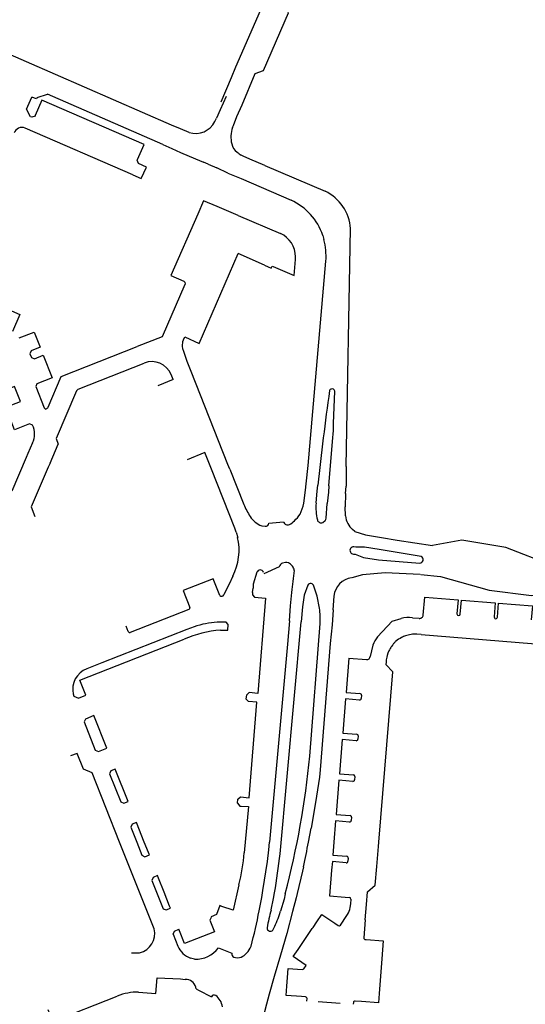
# Model space of a CAD drawing. Extents: x 148869 to 161638, y 453607 to 469810.
# Tile 966 of 1056: x 159132.69 to 159134.11, y 459870.37 to 459873.12. Entities that reach past the tile are written whole.
import ezdxf

# ---------------------------------------------------------------- set-up
doc = ezdxf.new("R2010")
doc.units = 0
doc.layers.add('LKI_V01_KANTRIJWEG', color=252, linetype='CONTINUOUS')

msp = doc.modelspace()

# ---------------------------------------------------------------- linework, layer by layer
at = {"layer": 'LKI_V01_KANTRIJWEG'}
for p, q in [((159133.1188, 459872.822), (159132.5435, 459873.0727)), ((159133.1188, 459872.822), (159132.5435, 459873.0727)), ((159133.3158, 459872.8789), (159133.352, 459872.9659)), ((159133.3158, 459872.8789), (159133.352, 459872.9659)), ((159133.2853, 459872.9541), (159133.2559, 459872.886)), ((159133.2853, 459872.9541), (159133.2559, 459872.886)), ((159132.7437, 459872.899), (159132.7718, 459872.908)), ((159132.7437, 459872.899), (159132.7718, 459872.908)), ((159133.0945, 459872.7677), (159132.7718, 459872.908)), ((159133.0945, 459872.7677), (159132.7718, 459872.908)), ((159132.714, 459872.8663), (159132.7289, 459872.9001)), ((159132.714, 459872.8663), (159132.7289, 459872.9001)), ((159133.2716, 459872.9021), (159133.2545, 459872.8645)), ((159133.2716, 459872.9021), (159133.2545, 459872.8645)), ((159133.3009, 459872.8458), (159133.3158, 459872.8789)), ((159133.3009, 459872.8458), (159133.3158, 459872.8789)), ((159132.7249, 459872.8455), (159132.714, 459872.8663)), ((159132.7249, 459872.8455), (159132.714, 459872.8663)), ((159133.2545, 459872.8645), (159133.244, 459872.8417)), ((159133.2545, 459872.8645), (159133.244, 459872.8417)), ((159133.144, 459872.8113), (159133.1188, 459872.822)), ((159133.144, 459872.8113), (159133.1188, 459872.822)), ((159133.2398, 459872.8316), (159133.244, 459872.8417)), ((159133.2398, 459872.8316), (159133.244, 459872.8417)), ((159133.2887, 459872.815), (159133.2915, 459872.8212)), ((159133.2887, 459872.815), (159133.2915, 459872.8212)), ((159133.2915, 459872.8212), (159133.3009, 459872.8458)), ((159133.2915, 459872.8212), (159133.3009, 459872.8458)), ((159133.0104, 459872.6834), (159132.7095, 459872.8138)), ((159133.0104, 459872.6834), (159132.7095, 459872.8138)), ((159133.1679, 459872.8013), (159133.144, 459872.8113)), ((159133.1679, 459872.8013), (159133.144, 459872.8113)), ((159133.0945, 459872.7677), (159133.1194, 459872.7564)), ((159133.0945, 459872.7677), (159133.1194, 459872.7564)), ((159133.1194, 459872.7564), (159133.1437, 459872.7457)), ((159133.1194, 459872.7564), (159133.1437, 459872.7457)), ((159133.1437, 459872.7457), (159133.1856, 459872.7276)), ((159133.1437, 459872.7457), (159133.1856, 459872.7276)), ((159133.0487, 459872.7043), (159133.0262, 459872.7152)), ((159133.0487, 459872.7043), (159133.0262, 459872.7152)), ((159133.1856, 459872.7276), (159133.2074, 459872.7185)), ((159133.1856, 459872.7276), (159133.2074, 459872.7185)), ((159133.2213, 459872.7128), (159133.2074, 459872.7185)), ((159133.2213, 459872.7128), (159133.2074, 459872.7185)), ((159133.2213, 459872.7128), (159133.2453, 459872.7023)), ((159133.2213, 459872.7128), (159133.2453, 459872.7023)), ((159133.3794, 459872.7092), (159133.3373, 459872.7273)), ((159133.3794, 459872.7092), (159133.3373, 459872.7273)), ((159133.0104, 459872.6834), (159133.0337, 459872.673)), ((159133.0104, 459872.6834), (159133.0337, 459872.673)), ((159133.0337, 459872.673), (159133.0487, 459872.7043)), ((159133.0337, 459872.673), (159133.0487, 459872.7043)), ((159133.2755, 459872.6882), (159133.2453, 459872.7023)), ((159133.2755, 459872.6882), (159133.2453, 459872.7023)), ((159133.2755, 459872.6882), (159133.2896, 459872.6826)), ((159133.2755, 459872.6882), (159133.2896, 459872.6826)), ((159133.3794, 459872.7092), (159133.5474, 459872.6376)), ((159133.3794, 459872.7092), (159133.5474, 459872.6376)), ((159133.2896, 459872.6826), (159133.3133, 459872.6726)), ((159133.2896, 459872.6826), (159133.3133, 459872.6726)), ((159133.3133, 459872.6726), (159133.4527, 459872.6123)), ((159133.3133, 459872.6726), (159133.4527, 459872.6123)), ((159133.3047, 459872.5696), (159133.2464, 459872.5943)), ((159133.3047, 459872.5696), (159133.2464, 459872.5943)), ((159133.3047, 459872.5696), (159133.4227, 459872.5191)), ((159133.3047, 459872.5696), (159133.4227, 459872.5191)), ((159133.6062, 459871.8687), (159133.6186, 459872.5328)), ((159133.6062, 459871.8687), (159133.6186, 459872.5328)), ((159133.5409, 459872.5139), (159133.5443, 459872.5026)), ((159133.5409, 459872.5139), (159133.5443, 459872.5026)), ((159133.3782, 459872.431), (159133.3044, 459872.4634)), ((159133.3782, 459872.431), (159133.3044, 459872.4634)), ((159133.4028, 459872.427), (159133.4606, 459872.4022)), ((159133.4028, 459872.427), (159133.4606, 459872.4022)), ((159133.1553, 459872.3834), (159133.1563, 459872.3777)), ((159133.1553, 459872.3834), (159133.1563, 459872.3777)), ((159132.8103, 459872.1199), (159133.0223, 459872.2038)), ((159132.8103, 459872.1199), (159133.0223, 459872.2038)), ((159132.8579, 459872.0841), (159133.0418, 459872.1574)), ((159132.8579, 459872.0841), (159133.0418, 459872.1574)), ((159133.2759, 459871.8736), (159133.1734, 459872.1336)), ((159133.2759, 459871.8736), (159133.1734, 459872.1336)), ((159132.7738, 459872.0345), (159132.8103, 459872.1199)), ((159132.7738, 459872.0345), (159132.8103, 459872.1199)), ((159133.123, 459872.1119), (159133.0806, 459872.0938)), ((159133.123, 459872.1119), (159133.0806, 459872.0938)), ((159133.123, 459872.1119), (159133.1177, 459872.1251)), ((159133.123, 459872.1119), (159133.1177, 459872.1251)), ((159133.5694, 459872.085), (159133.5652, 459872.0843)), ((159133.5694, 459872.085), (159133.5652, 459872.0843)), ((159133.5711, 459871.9888), (159133.5743, 459872.0792)), ((159133.5711, 459871.9888), (159133.5743, 459872.0792)), ((159132.7626, 459872.032), (159132.7668, 459872.029)), ((159132.7626, 459872.032), (159132.7668, 459872.029)), ((159132.7668, 459872.029), (159132.7686, 459872.0293)), ((159132.7668, 459872.029), (159132.7686, 459872.0293)), ((159133.5579, 459871.8141), (159133.5692, 459871.9494)), ((159133.5579, 459871.8141), (159133.5692, 459871.9494)), ((159132.7303, 459871.9342), (159132.7177, 459871.9052)), ((159132.7303, 459871.9342), (159132.7177, 459871.9052)), ((159132.7794, 459871.8781), (159132.8021, 459871.9311)), ((159132.7794, 459871.8781), (159132.8021, 459871.9311)), ((159133.2811, 459871.8609), (159133.2759, 459871.8736)), ((159133.2811, 459871.8609), (159133.2759, 459871.8736)), ((159133.2811, 459871.8609), (159133.3204, 459871.7625)), ((159133.2811, 459871.8609), (159133.3204, 459871.7625)), ((159133.6062, 459871.8687), (159133.606, 459871.8409)), ((159133.6062, 459871.8687), (159133.606, 459871.8409)), ((159133.606, 459871.8409), (159133.6062, 459871.8136)), ((159133.606, 459871.8409), (159133.6062, 459871.8136)), ((159133.4923, 459871.8025), (159133.4941, 459871.8197)), ((159133.4923, 459871.8025), (159133.4941, 459871.8197)), ((159133.5255, 459871.7995), (159133.5273, 459871.8161)), ((159133.5255, 459871.7995), (159133.5273, 459871.8161)), ((159133.5579, 459871.8141), (159133.5567, 459871.7972)), ((159133.5579, 459871.8141), (159133.5567, 459871.7972)), ((159133.6046, 459871.7926), (159133.6062, 459871.8136)), ((159133.6046, 459871.7926), (159133.6062, 459871.8136)), ((159133.4876, 459871.7659), (159133.4923, 459871.8025)), ((159133.4876, 459871.7659), (159133.4923, 459871.8025)), ((159133.5223, 459871.7666), (159133.5255, 459871.7995)), ((159133.5223, 459871.7666), (159133.5255, 459871.7995)), ((159133.5567, 459871.7972), (159133.5535, 459871.7649)), ((159133.5567, 459871.7972), (159133.5535, 459871.7649)), ((159133.6046, 459871.7926), (159133.6038, 459871.7554)), ((159133.6046, 459871.7926), (159133.6038, 459871.7554)), ((159133.5502, 459871.7239), (159133.5535, 459871.7649)), ((159133.5502, 459871.7239), (159133.5535, 459871.7649)), ((159133.6046, 459871.7308), (159133.6038, 459871.7554)), ((159133.6046, 459871.7308), (159133.6038, 459871.7554)), ((159133.3703, 459871.7025), (159133.3802, 459871.7014)), ((159133.3703, 459871.7025), (159133.3802, 459871.7014)), ((159133.3906, 459871.7103), (159133.4314, 459871.7142)), ((159133.3906, 459871.7103), (159133.4314, 459871.7142)), ((159133.5408, 459871.7122), (159133.5475, 459871.7172)), ((159133.5408, 459871.7122), (159133.5475, 459871.7172)), ((159133.2993, 459871.6849), (159133.3033, 459871.6706)), ((159133.2993, 459871.6849), (159133.3033, 459871.6706)), ((159133.6305, 459871.6872), (159133.624, 459871.6924)), ((159133.6305, 459871.6872), (159133.624, 459871.6924)), ((159133.6305, 459871.6872), (159133.6598, 459871.6776)), ((159133.6305, 459871.6872), (159133.6598, 459871.6776)), ((159133.6598, 459871.6776), (159133.7049, 459871.6699)), ((159133.6598, 459871.6776), (159133.7049, 459871.6699)), ((159133.7049, 459871.6699), (159133.7484, 459871.6624)), ((159133.7049, 459871.6699), (159133.7484, 459871.6624)), ((159133.6331, 459871.6434), (159133.6279, 459871.6438)), ((159133.6331, 459871.6434), (159133.6279, 459871.6438)), ((159133.6571, 459871.6432), (159133.6331, 459871.6434)), ((159133.6571, 459871.6432), (159133.6331, 459871.6434)), ((159133.6987, 459871.6369), (159133.6571, 459871.6432)), ((159133.6987, 459871.6369), (159133.6571, 459871.6432)), ((159133.7484, 459871.6624), (159133.8474, 459871.6474)), ((159133.7484, 459871.6624), (159133.8474, 459871.6474)), ((159133.6266, 459871.624), (159133.6314, 459871.6233)), ((159133.6266, 459871.624), (159133.6314, 459871.6233)), ((159133.6314, 459871.6233), (159133.6551, 459871.6142)), ((159133.6314, 459871.6233), (159133.6551, 459871.6142)), ((159133.6551, 459871.6142), (159133.6962, 459871.6081)), ((159133.6551, 459871.6142), (159133.6962, 459871.6081)), ((159133.816, 459871.6173), (159133.6987, 459871.6369)), ((159133.816, 459871.6173), (159133.6987, 459871.6369)), ((159133.4194, 459871.5886), (159133.3767, 459871.5691)), ((159133.4194, 459871.5886), (159133.3767, 459871.5691)), ((159133.4371, 459871.6002), (159133.4289, 459871.5987)), ((159133.4371, 459871.6002), (159133.4289, 459871.5987)), ((159133.6962, 459871.6081), (159133.812, 459871.5982)), ((159133.6962, 459871.6081), (159133.812, 459871.5982)), ((159133.2901, 459871.5622), (159133.2792, 459871.5398)), ((159133.2901, 459871.5622), (159133.2792, 459871.5398)), ((159133.6516, 459871.5656), (159133.6216, 459871.5575)), ((159133.6516, 459871.5656), (159133.6216, 459871.5575)), ((159133.2792, 459871.5398), (159133.2726, 459871.5276)), ((159133.2792, 459871.5398), (159133.2726, 459871.5276)), ((159133.3451, 459871.5162), (159133.3461, 459871.5291)), ((159133.3451, 459871.5162), (159133.3461, 459871.5291)), ((159133.4989, 459871.5373), (159133.4894, 459871.5091)), ((159133.4989, 459871.5373), (159133.4894, 459871.5091)), ((159133.5252, 459871.5062), (159133.5161, 459871.5345)), ((159133.5252, 459871.5062), (159133.5161, 459871.5345)), ((159133.2726, 459871.5276), (159133.2645, 459871.5104)), ((159133.2726, 459871.5276), (159133.2645, 459871.5104)), ((159133.4505, 459871.4792), (159133.4541, 459871.5168)), ((159133.4505, 459871.4792), (159133.4541, 459871.5168)), ((159133.4894, 459871.5091), (159133.4844, 459871.4763)), ((159133.4894, 459871.5091), (159133.4844, 459871.4763)), ((159133.5318, 459871.4726), (159133.5252, 459871.5062)), ((159133.5318, 459871.4726), (159133.5252, 459871.5062)), ((159133.5695, 459871.4677), (159133.5723, 459871.5066)), ((159133.5695, 459871.4677), (159133.5723, 459871.5066)), ((159133.4476, 459871.4375), (159133.4505, 459871.4792)), ((159133.4476, 459871.4375), (159133.4505, 459871.4792)), ((159133.4844, 459871.4763), (159133.4808, 459871.4345)), ((159133.4844, 459871.4763), (159133.4808, 459871.4345)), ((159133.167, 459871.4695), (159133.0034, 459871.405)), ((159133.167, 459871.4695), (159133.0034, 459871.405)), ((159133.5695, 459871.4677), (159133.5667, 459871.4267)), ((159133.5695, 459871.4677), (159133.5667, 459871.4267)), ((159133.7915, 459871.446), (159133.8099, 459871.4444)), ((159133.7915, 459871.446), (159133.8099, 459871.4444)), ((159132.9975, 459871.4075), (159132.9919, 459871.4222)), ((159132.9975, 459871.4075), (159132.9919, 459871.4222)), ((159133.4218, 459870.7869), (159133.4808, 459871.4345)), ((159133.4218, 459870.7869), (159133.4808, 459871.4345)), ((159133.4476, 459871.4375), (159133.4427, 459871.3727)), ((159133.4476, 459871.4375), (159133.4427, 459871.3727)), ((159133.5047, 459871.0594), (159133.5334, 459871.4301)), ((159133.5047, 459871.0594), (159133.5334, 459871.4301)), ((159133.5667, 459871.4267), (159133.5615, 459871.374)), ((159133.5667, 459871.4267), (159133.5615, 459871.374)), ((159133.6939, 459871.3927), (159133.735, 459871.4368)), ((159133.6939, 459871.3927), (159133.735, 459871.4368)), ((159133.735, 459871.4368), (159133.7594, 459871.4438)), ((159133.735, 459871.4368), (159133.7594, 459871.4438)), ((159133.8161, 459871.3988), (159133.8038, 459871.3998)), ((159133.8161, 459871.3988), (159133.8038, 459871.3998)), ((159133.8161, 459871.3988), (159134.1957, 459871.3686)), ((159133.8161, 459871.3988), (159134.1957, 459871.3686)), ((159133.4427, 459871.3727), (159133.3926, 459870.8195)), ((159133.4427, 459871.3727), (159133.3926, 459870.8195)), ((159133.5615, 459871.374), (159133.5337, 459871.0211)), ((159133.5615, 459871.374), (159133.5337, 459871.0211)), ((159133.6809, 459871.3698), (159133.6736, 459871.3382)), ((159133.6809, 459871.3698), (159133.6736, 459871.3382)), ((159133.7194, 459871.336), (159133.7182, 459871.3287)), ((159133.7194, 459871.336), (159133.7182, 459871.3287)), ((159133.7204, 459871.3404), (159133.7194, 459871.336)), ((159133.7204, 459871.3404), (159133.7194, 459871.336)), ((159133.7226, 459871.3473), (159133.7204, 459871.3404)), ((159133.7226, 459871.3473), (159133.7204, 459871.3404)), ((159133.7244, 459871.3514), (159133.7226, 459871.3473)), ((159133.7244, 459871.3514), (159133.7226, 459871.3473)), ((159132.9235, 459871.32), (159132.8819, 459871.3036)), ((159132.9235, 459871.32), (159132.8819, 459871.3036)), ((159133.6137, 459871.3332), (159133.6627, 459871.3291)), ((159133.6137, 459871.3332), (159133.6627, 459871.3291)), ((159133.7176, 459871.322), (159133.7174, 459871.3153)), ((159133.7176, 459871.322), (159133.7174, 459871.3153)), ((159133.7361, 459871.2949), (159133.7174, 459871.3153)), ((159133.7361, 459871.2949), (159133.7174, 459871.3153)), ((159133.7182, 459871.3287), (159133.7176, 459871.322)), ((159133.7182, 459871.3287), (159133.7176, 459871.322)), ((159133.6974, 459870.8195), (159133.7361, 459871.2949)), ((159133.6974, 459870.8195), (159133.7361, 459871.2949)), ((159133.3273, 459871.2187), (159133.3287, 459871.2306)), ((159133.3273, 459871.2187), (159133.3287, 459871.2306)), ((159133.6491, 459871.2295), (159133.6482, 459871.2206)), ((159133.6491, 459871.2295), (159133.6482, 459871.2206)), ((159133.6399, 459871.1159), (159133.6392, 459871.1071)), ((159133.6399, 459871.1159), (159133.6392, 459871.1071)), ((159133.6307, 459871.0023), (159133.6297, 459870.9934)), ((159133.6307, 459871.0023), (159133.6297, 459870.9934)), ((159133.3026, 459870.9282), (159133.3037, 459870.9393)), ((159133.3026, 459870.9282), (159133.3037, 459870.9393)), ((159133.0423, 459870.8195), (159133.0205, 459870.8743)), ((159133.0423, 459870.8195), (159133.0205, 459870.8743)), ((159133.5768, 459870.8786), (159133.5719, 459870.8195)), ((159133.5768, 459870.8786), (159133.5719, 459870.8195)), ((159133.6158, 459870.8755), (159133.5768, 459870.8786)), ((159133.6158, 459870.8755), (159133.5768, 459870.8786)), ((159133.621, 459870.8887), (159133.6206, 459870.8799)), ((159133.621, 459870.8887), (159133.6206, 459870.8799)), ((159133.5012, 459870.8195), (159133.5081, 459870.8584)), ((159133.5012, 459870.8195), (159133.5081, 459870.8584)), ((159133.0702, 459870.5768), (159132.9736, 459870.8195)), ((159133.0702, 459870.5768), (159132.9736, 459870.8195)), ((159133.0539, 459870.7902), (159133.0423, 459870.8195)), ((159133.0539, 459870.7902), (159133.0423, 459870.8195)), ((159133.5719, 459870.8195), (159133.571, 459870.8074)), ((159133.5719, 459870.8195), (159133.571, 459870.8074)), ((159133.6964, 459870.8067), (159133.6974, 459870.8195)), ((159133.6964, 459870.8067), (159133.6974, 459870.8195)), ((159133.6919, 459870.7517), (159133.6964, 459870.8067)), ((159133.6919, 459870.7517), (159133.6964, 459870.8067)), ((159133.3738, 459870.684), (159133.3868, 459870.765)), ((159133.3738, 459870.684), (159133.3868, 459870.765)), ((159133.6121, 459870.775), (159133.6113, 459870.7659)), ((159133.6121, 459870.775), (159133.6113, 459870.7659)), ((159133.5657, 459870.7407), (159133.5637, 459870.717)), ((159133.5657, 459870.7407), (159133.5637, 459870.717)), ((159133.0978, 459870.6797), (159133.0823, 459870.7188)), ((159133.0978, 459870.6797), (159133.0823, 459870.7188)), ((159133.5637, 459870.717), (159133.5618, 459870.6939)), ((159133.5637, 459870.717), (159133.5618, 459870.6939)), ((159133.1133, 459870.6407), (159133.0978, 459870.6797)), ((159133.1133, 459870.6407), (159133.0978, 459870.6797)), ((159133.3706, 459870.6649), (159133.3738, 459870.684)), ((159133.3706, 459870.6649), (159133.3738, 459870.684)), ((159133.4029, 459870.662), (159133.4063, 459870.6778)), ((159133.4029, 459870.662), (159133.4063, 459870.6778)), ((159133.5618, 459870.6939), (159133.5597, 459870.6692)), ((159133.5618, 459870.6939), (159133.5597, 459870.6692)), ((159133.663, 459870.6455), (159133.6658, 459870.6804)), ((159133.663, 459870.6455), (159133.6658, 459870.6804)), ((159133.3634, 459870.6277), (159133.3706, 459870.6649)), ((159133.3634, 459870.6277), (159133.3706, 459870.6649)), ((159133.3967, 459870.6298), (159133.4029, 459870.662)), ((159133.3967, 459870.6298), (159133.4029, 459870.662)), ((159133.4328, 459870.6603), (159133.4229, 459870.6269)), ((159133.4328, 459870.6603), (159133.4229, 459870.6269)), ((159133.4363, 459870.6752), (159133.4328, 459870.6603)), ((159133.4363, 459870.6752), (159133.4328, 459870.6603)), ((159133.5597, 459870.6692), (159133.6033, 459870.666)), ((159133.5597, 459870.6692), (159133.6033, 459870.666)), ((159133.6033, 459870.666), (159133.6147, 459870.6651)), ((159133.6033, 459870.666), (159133.6147, 459870.6651)), ((159133.6191, 459870.6602), (159133.6179, 459870.647)), ((159133.6191, 459870.6602), (159133.6179, 459870.647)), ((159133.42, 459870.6176), (159133.4229, 459870.6269)), ((159133.42, 459870.6176), (159133.4229, 459870.6269)), ((159133.6179, 459870.647), (159133.6169, 459870.6369)), ((159133.6179, 459870.647), (159133.6169, 459870.6369)), ((159133.6594, 459870.6021), (159133.663, 459870.6455)), ((159133.6594, 459870.6021), (159133.663, 459870.6455)), ((159133.5137, 459870.581), (159133.5246, 459870.597)), ((159133.5137, 459870.581), (159133.5246, 459870.597)), ((159133.5905, 459870.5878), (159133.6078, 459870.614)), ((159133.5905, 459870.5878), (159133.6078, 459870.614)), ((159133.6078, 459870.614), (159133.6099, 459870.6172)), ((159133.6078, 459870.614), (159133.6099, 459870.6172)), ((159133.6594, 459870.6021), (159133.6553, 459870.5521)), ((159133.6594, 459870.6021), (159133.6553, 459870.5521)), ((159133.1406, 459870.572), (159133.139, 459870.5759)), ((159133.1406, 459870.572), (159133.139, 459870.5759)), ((159133.155, 459870.5362), (159133.1406, 459870.572)), ((159133.155, 459870.5362), (159133.1406, 459870.572)), ((159133.4985, 459870.5587), (159133.5116, 459870.578)), ((159133.4985, 459870.5587), (159133.5116, 459870.578)), ((159133.5116, 459870.578), (159133.5137, 459870.581)), ((159133.5116, 459870.578), (159133.5137, 459870.581)), ((159133.5746, 459870.5928), (159133.5841, 459870.5863)), ((159133.5746, 459870.5928), (159133.5841, 459870.5863)), ((159133.1231, 459870.5626), (159133.136, 459870.5291)), ((159133.1231, 459870.5626), (159133.136, 459870.5291)), ((159133.472, 459870.5198), (159133.4852, 459870.5392)), ((159133.472, 459870.5198), (159133.4852, 459870.5392)), ((159133.4852, 459870.5392), (159133.4985, 459870.5587)), ((159133.4852, 459870.5392), (159133.4985, 459870.5587)), ((159133.6597, 459870.5474), (159133.6624, 459870.5472)), ((159133.6597, 459870.5474), (159133.6624, 459870.5472)), ((159133.6624, 459870.5472), (159133.71, 459870.5434)), ((159133.6624, 459870.5472), (159133.71, 459870.5434)), ((159133.71, 459870.5434), (159133.708, 459870.5182)), ((159133.71, 459870.5434), (159133.708, 459870.5182)), ((159133.2494, 459870.5239), (159133.287, 459870.5089)), ((159133.2494, 459870.5239), (159133.287, 459870.5089)), ((159133.708, 459870.5182), (159133.7061, 459870.4937)), ((159133.708, 459870.5182), (159133.7061, 459870.4937)), ((159133.1831, 459870.4925), (159133.1715, 459870.4953)), ((159133.1831, 459870.4925), (159133.1715, 459870.4953)), ((159133.7061, 459870.4937), (159133.7041, 459870.4693)), ((159133.7061, 459870.4937), (159133.7041, 459870.4693)), ((159133.4878, 459870.4656), (159133.4944, 459870.4752)), ((159133.4878, 459870.4656), (159133.4944, 459870.4752)), ((159133.7041, 459870.4693), (159133.7022, 459870.4449)), ((159133.7041, 459870.4693), (159133.7022, 459870.4449)), ((159133.0789, 459870.4403), (159133.1432, 459870.4373)), ((159133.0789, 459870.4403), (159133.1432, 459870.4373)), ((159133.1432, 459870.4373), (159133.1569, 459870.436)), ((159133.1432, 459870.4373), (159133.1569, 459870.436)), ((159133.1623, 459870.436), (159133.1569, 459870.436)), ((159133.1623, 459870.436), (159133.1569, 459870.436)), ((159133.4404, 459870.4167), (159133.4424, 459870.4409)), ((159133.4404, 459870.4167), (159133.4424, 459870.4409)), ((159133.7022, 459870.4449), (159133.7002, 459870.4205)), ((159133.7022, 459870.4449), (159133.7002, 459870.4205)), ((159133.1871, 459870.4095), (159133.1939, 459870.406)), ((159133.1871, 459870.4095), (159133.1939, 459870.406)), ((159133.1939, 459870.406), (159133.2302, 459870.3875)), ((159133.1939, 459870.406), (159133.2302, 459870.3875)), ((159133.4384, 459870.3912), (159133.4404, 459870.4167)), ((159133.4384, 459870.3912), (159133.4404, 459870.4167)), ((159133.7002, 459870.4205), (159133.6983, 459870.3961)), ((159133.7002, 459870.4205), (159133.6983, 459870.3961)), ((159133.4818, 459870.3878), (159133.4384, 459870.3912)), ((159133.4818, 459870.3878), (159133.4384, 459870.3912)), ((159133.4925, 459870.3869), (159133.4818, 459870.3878)), ((159133.4925, 459870.3869), (159133.4818, 459870.3878)), ((159133.4966, 459870.3753), (159133.4972, 459870.3827)), ((159133.4966, 459870.3753), (159133.4972, 459870.3827)), ((159133.5894, 459870.3684), (159133.5281, 459870.3731)), ((159133.5894, 459870.3684), (159133.5281, 459870.3731)), ((159133.6487, 459870.3742), (159133.6314, 459870.3755)), ((159133.6487, 459870.3742), (159133.6314, 459870.3755)), ((159133.6962, 459870.3706), (159133.6487, 459870.3742)), ((159133.6962, 459870.3706), (159133.6487, 459870.3742)), ((159133.6983, 459870.3961), (159133.6962, 459870.3706)), ((159133.6983, 459870.3961), (159133.6962, 459870.3706)), ((159133.6266, 459870.3712), (159133.6262, 459870.3669)), ((159133.6266, 459870.3712), (159133.6262, 459870.3669))]:
    msp.add_line(p, q, dxfattribs=at)
for points in [[(159133.4759, 459873.3952), (159133.3595, 459873.1261), (159133.2975, 459872.9839), (159133.2853, 459872.9541)], [(159133.4759, 459873.3952), (159133.3595, 459873.1261), (159133.2975, 459872.9839), (159133.2853, 459872.9541)], [(159133.352, 459872.9659), (159133.3758, 459872.9749), (159133.4456, 459873.1357), (159133.4356, 459873.1585), (159133.4569, 459873.2075)], [(159133.352, 459872.9659), (159133.3758, 459872.9749), (159133.4456, 459873.1357), (159133.4356, 459873.1585), (159133.4569, 459873.2075)], [(159132.7437, 459872.899), (159132.7417, 459872.8949), (159132.7289, 459872.9001)], [(159132.7437, 459872.899), (159132.7417, 459872.8949), (159132.7289, 459872.9001)], [(159133.0237, 459872.7258), (159133.0419, 459872.7681), (159132.7567, 459872.8917), (159132.7381, 459872.8487)], [(159133.0237, 459872.7258), (159133.0419, 459872.7681), (159132.7567, 459872.8917), (159132.7381, 459872.8487)], [(159132.7381, 459872.8487), (159132.7374, 459872.847), (159132.7288, 459872.8437), (159132.7249, 459872.8455)], [(159132.7381, 459872.8487), (159132.7374, 459872.847), (159132.7288, 459872.8437), (159132.7249, 459872.8455)], [(159133.0262, 459872.7152), (159133.0229, 459872.724), (159133.0237, 459872.7258)], [(159133.0262, 459872.7152), (159133.0229, 459872.724), (159133.0237, 459872.7258)], [(159133.3373, 459872.7273), (159133.3188, 459872.7356), (159133.3132, 459872.7379)], [(159133.3373, 459872.7273), (159133.3188, 459872.7356), (159133.3132, 459872.7379)], [(159133.2464, 459872.5943), (159133.2077, 459872.6104), (159133.1923, 459872.5732), (159133.1167, 459872.4023)], [(159133.2464, 459872.5943), (159133.2077, 459872.6104), (159133.1923, 459872.5732), (159133.1167, 459872.4023)], [(159133.1519, 459872.222), (159133.1556, 459872.2304), (159133.196, 459872.2124), (159133.3044, 459872.4634)], [(159133.1519, 459872.222), (159133.1556, 459872.2304), (159133.196, 459872.2124), (159133.3044, 459872.4634)], [(159133.4606, 459872.4022), (159133.4649, 459872.447), (159133.465, 459872.4544)], [(159133.4606, 459872.4022), (159133.4649, 459872.447), (159133.465, 459872.4544)], [(159133.4941, 459871.8197), (159133.5005, 459871.8715), (159133.5495, 459872.4423)], [(159133.4941, 459871.8197), (159133.5005, 459871.8715), (159133.5495, 459872.4423)], [(159133.3782, 459872.431), (159133.3969, 459872.4227), (159133.3994, 459872.4283), (159133.4028, 459872.427)], [(159133.3782, 459872.431), (159133.3969, 459872.4227), (159133.3994, 459872.4283), (159133.4028, 459872.427)], [(159133.1167, 459872.4023), (159133.1527, 459872.3863), (159133.1553, 459872.3834)], [(159133.1167, 459872.4023), (159133.1527, 459872.3863), (159133.1553, 459872.3834)], [(159133.0235, 459872.2041), (159133.0931, 459872.2315), (159133.1563, 459872.3777)], [(159133.0235, 459872.2041), (159133.0931, 459872.2315), (159133.1563, 459872.3777)], [(159132.6327, 459872.3197), (159132.6949, 459872.2928), (159132.6747, 459872.2451)], [(159132.6327, 459872.3197), (159132.6949, 459872.2928), (159132.6747, 459872.2451)], [(159132.6929, 459872.2274), (159132.7349, 459872.2438), (159132.7514, 459872.2014), (159132.7268, 459872.1918), (159132.7231, 459872.1833), (159132.7274, 459872.1731), (159132.7357, 459872.1696), (159132.7604, 459872.1791), (159132.7852, 459872.1164), (159132.7429, 459872.0997), (159132.7394, 459872.0915), (159132.7626, 459872.032)], [(159132.6929, 459872.2274), (159132.7349, 459872.2438), (159132.7514, 459872.2014), (159132.7268, 459872.1918), (159132.7231, 459872.1833), (159132.7274, 459872.1731), (159132.7357, 459872.1696), (159132.7604, 459872.1791), (159132.7852, 459872.1164), (159132.7429, 459872.0997), (159132.7394, 459872.0915), (159132.7626, 459872.032)], [(159133.153, 459872.1892), (159133.1506, 459872.1969), (159133.1493, 459872.2045), (159133.1505, 459872.2174), (159133.1519, 459872.222)], [(159133.153, 459872.1892), (159133.1506, 459872.1969), (159133.1493, 459872.2045), (159133.1505, 459872.2174), (159133.1519, 459872.222)], [(159133.1734, 459872.1336), (159133.1625, 459872.1616), (159133.153, 459872.1892)], [(159133.1734, 459872.1336), (159133.1625, 459872.1616), (159133.153, 459872.1892)], [(159132.7304, 459871.984), (159132.7217, 459871.9875), (159132.6803, 459871.971), (159132.6555, 459872.0338), (159132.6968, 459872.0503), (159132.6802, 459872.0916), (159132.6391, 459872.0754), (159132.6072, 459872.1559)], [(159132.7304, 459871.984), (159132.7217, 459871.9875), (159132.6803, 459871.971), (159132.6555, 459872.0338), (159132.6968, 459872.0503), (159132.6802, 459872.0916), (159132.6391, 459872.0754), (159132.6072, 459872.1559)], [(159132.8579, 459872.0841), (159132.8533, 459872.0798), (159132.796, 459871.9469), (159132.8021, 459871.9311)], [(159132.8579, 459872.0841), (159132.8533, 459872.0798), (159132.796, 459871.9469), (159132.8021, 459871.9311)], [(159132.7177, 459871.9052), (159132.7127, 459871.8939), (159132.6725, 459871.7997)], [(159132.7177, 459871.9052), (159132.7127, 459871.8939), (159132.6725, 459871.7997)], [(159133.2299, 459871.8609), (159133.2117, 459871.9072), (159133.1624, 459871.8868)], [(159133.2299, 459871.8609), (159133.2117, 459871.9072), (159133.1624, 459871.8868)], [(159132.7794, 459871.8781), (159132.7743, 459871.8663), (159132.7263, 459871.7555), (159132.7368, 459871.7284)], [(159132.7794, 459871.8781), (159132.7743, 459871.8663), (159132.7263, 459871.7555), (159132.7368, 459871.7284)], [(159133.2993, 459871.6849), (159133.2951, 459871.6966), (159133.2299, 459871.8609)], [(159133.2993, 459871.6849), (159133.2951, 459871.6966), (159133.2299, 459871.8609)], [(159134.2069, 459871.587), (159134.1813, 459871.5916), (159134.052, 459871.6424), (159133.9288, 459871.663), (159133.8474, 459871.6474)], [(159134.2069, 459871.587), (159134.1813, 459871.5916), (159134.052, 459871.6424), (159133.9288, 459871.663), (159133.8474, 459871.6474)], [(159133.3567, 459871.573), (159133.3468, 459871.5395), (159133.3461, 459871.5291)], [(159133.3567, 459871.573), (159133.3468, 459871.5395), (159133.3461, 459871.5291)], [(159133.8129, 459871.5669), (159133.7148, 459871.5711), (159133.6516, 459871.5656)], [(159133.8129, 459871.5669), (159133.7148, 459871.5711), (159133.6516, 459871.5656)], [(159133.8151, 459871.5667), (159133.8695, 459871.5616), (159134.0054, 459871.5232), (159134.1235, 459871.5079), (159134.2024, 459871.5212), (159134.2107, 459871.5196)], [(159133.8151, 459871.5667), (159133.8695, 459871.5616), (159134.0054, 459871.5232), (159134.1235, 459871.5079), (159134.2024, 459871.5212), (159134.2107, 459871.5196)], [(159133.2532, 459871.5078), (159133.2345, 459871.555), (159133.1509, 459871.5221), (159133.1694, 459871.4751)], [(159133.2532, 459871.5078), (159133.2345, 459871.555), (159133.1509, 459871.5221), (159133.1694, 459871.4751)], [(159133.3503, 459871.5031), (159133.3814, 459871.501), (159133.36, 459871.2342), (159133.3355, 459871.2368), (159133.3287, 459871.2306)], [(159133.3503, 459871.5031), (159133.3814, 459871.501), (159133.36, 459871.2342), (159133.3355, 459871.2368), (159133.3287, 459871.2306)], [(159133.3451, 459871.5162), (159133.3446, 459871.5097), (159133.3503, 459871.5031)], [(159133.3451, 459871.5162), (159133.3446, 459871.5097), (159133.3503, 459871.5031)], [(159133.8213, 459871.4533), (159133.8255, 459871.5034), (159133.919, 459871.4958), (159133.9156, 459871.4566)], [(159133.8213, 459871.4533), (159133.8255, 459871.5034), (159133.919, 459871.4958), (159133.9156, 459871.4566)], [(159133.925, 459871.4563), (159133.9279, 459871.495), (159134.0225, 459871.4874), (159134.0196, 459871.4483)], [(159133.925, 459871.4563), (159133.9279, 459871.495), (159134.0225, 459871.4874), (159134.0196, 459871.4483)], [(159134.0285, 459871.4479), (159134.0314, 459871.4868), (159134.1262, 459871.479), (159134.1231, 459871.4402)], [(159134.0285, 459871.4479), (159134.0314, 459871.4868), (159134.1262, 459871.479), (159134.1231, 459871.4402)], [(159133.1819, 459871.4206), (159133.1613, 459871.4134), (159132.9235, 459871.32)], [(159133.1819, 459871.4206), (159133.1613, 459871.4134), (159132.9235, 459871.32)], [(159133.2556, 459871.4112), (159133.2759, 459871.4115), (159133.2771, 459871.4272), (159133.2712, 459871.4341), (159133.2463, 459871.4337)], [(159133.2556, 459871.4112), (159133.2759, 459871.4115), (159133.2771, 459871.4272), (159133.2712, 459871.4341), (159133.2463, 459871.4337)], [(159132.8439, 459871.2331), (159132.8462, 459871.2268), (159132.8585, 459871.2213), (159132.8792, 459871.2294), (159132.8626, 459871.2713), (159133.1539, 459871.3861)], [(159132.8439, 459871.2331), (159132.8462, 459871.2268), (159132.8585, 459871.2213), (159132.8792, 459871.2294), (159132.8626, 459871.2713), (159133.1539, 459871.3861)], [(159133.6137, 459871.3332), (159133.6061, 459871.2377), (159133.6449, 459871.2344)], [(159133.6137, 459871.3332), (159133.6061, 459871.2377), (159133.6449, 459871.2344)], [(159133.3037, 459870.9393), (159133.3108, 459870.9456), (159133.3354, 459870.9427), (159133.357, 459871.2098), (159133.3334, 459871.212), (159133.3273, 459871.2187)], [(159133.3037, 459870.9393), (159133.3108, 459870.9456), (159133.3354, 459870.9427), (159133.357, 459871.2098), (159133.3334, 459871.212), (159133.3273, 459871.2187)], [(159133.6435, 459871.2161), (159133.6045, 459871.2195), (159133.5968, 459871.124), (159133.6356, 459871.1207)], [(159133.6435, 459871.2161), (159133.6045, 459871.2195), (159133.5968, 459871.124), (159133.6356, 459871.1207)], [(159132.9018, 459871.1727), (159132.8781, 459871.1632), (159132.8745, 459871.155), (159132.9058, 459871.0764), (159132.9146, 459871.0727), (159132.9379, 459871.082), (159132.9018, 459871.1727)], [(159132.9018, 459871.1727), (159132.8781, 459871.1632), (159132.8745, 459871.155), (159132.9058, 459871.0764), (159132.9146, 459871.0727), (159132.9379, 459871.082), (159132.9018, 459871.1727)], [(159133.6344, 459871.1026), (159133.5953, 459871.1057), (159133.5874, 459871.0102), (159133.6264, 459871.0074)], [(159133.6344, 459871.1026), (159133.5953, 459871.1057), (159133.5874, 459871.0102), (159133.6264, 459871.0074)], [(159132.9736, 459870.8195), (159132.8968, 459871.0129), (159132.8724, 459871.0231), (159132.8551, 459871.0667), (159132.8368, 459871.0605)], [(159132.9736, 459870.8195), (159132.8968, 459871.0129), (159132.8724, 459871.0231), (159132.8551, 459871.0667), (159132.8368, 459871.0605)], [(159132.961, 459871.0235), (159132.9492, 459871.0187), (159132.9455, 459871.0104), (159132.9773, 459870.9315), (159132.9854, 459870.9281), (159132.9972, 459870.9328), (159132.961, 459871.0235)], [(159132.961, 459871.0235), (159132.9492, 459871.0187), (159132.9455, 459871.0104), (159132.9773, 459870.9315), (159132.9854, 459870.9281), (159132.9972, 459870.9328), (159132.961, 459871.0235)], [(159133.5337, 459871.0211), (159133.5314, 459871.001), (159133.5203, 459870.9297), (159133.5081, 459870.8584)], [(159133.5337, 459871.0211), (159133.5314, 459871.001), (159133.5203, 459870.9297), (159133.5081, 459870.8584)], [(159133.625, 459870.9891), (159133.586, 459870.9922), (159133.5784, 459870.8967), (159133.6172, 459870.8936)], [(159133.625, 459870.9891), (159133.586, 459870.9922), (159133.5784, 459870.8967), (159133.6172, 459870.8936)], [(159133.3026, 459870.9282), (159133.3094, 459870.9201), (159133.3134, 459870.9201), (159133.3333, 459870.919), (159133.3214, 459870.7894)], [(159133.3026, 459870.9282), (159133.3094, 459870.9201), (159133.3134, 459870.9201), (159133.3333, 459870.919), (159133.3214, 459870.7894)], [(159133.0205, 459870.8743), (159133.0082, 459870.8695), (159133.0048, 459870.861), (159133.0213, 459870.8195)], [(159133.0205, 459870.8743), (159133.0082, 459870.8695), (159133.0048, 459870.861), (159133.0213, 459870.8195)], [(159133.0213, 459870.8195), (159133.036, 459870.7825), (159133.0443, 459870.7785), (159133.0566, 459870.7836), (159133.0539, 459870.7902)], [(159133.0213, 459870.8195), (159133.036, 459870.7825), (159133.0443, 459870.7785), (159133.0566, 459870.7836), (159133.0539, 459870.7902)], [(159133.3868, 459870.765), (159133.3907, 459870.7974), (159133.3926, 459870.8195)], [(159133.3868, 459870.765), (159133.3907, 459870.7974), (159133.3926, 459870.8195)], [(159133.571, 459870.8074), (159133.569, 459870.7832), (159133.6082, 459870.7801)], [(159133.571, 459870.8074), (159133.569, 459870.7832), (159133.6082, 459870.7801)], [(159133.6064, 459870.7617), (159133.5677, 459870.7649), (159133.5657, 459870.7407)], [(159133.6064, 459870.7617), (159133.5677, 459870.7649), (159133.5657, 459870.7407)], [(159133.4871, 459870.7505), (159133.4845, 459870.7381), (159133.4693, 459870.6758)], [(159133.4871, 459870.7505), (159133.4845, 459870.7381), (159133.4693, 459870.6758)], [(159133.6658, 459870.6804), (159133.6876, 459870.6987), (159133.6919, 459870.7517)], [(159133.6658, 459870.6804), (159133.6876, 459870.6987), (159133.6919, 459870.7517)], [(159133.0823, 459870.7188), (159133.0794, 459870.7261), (159133.0674, 459870.7205), (159133.0639, 459870.7122), (159133.0951, 459870.6335), (159133.1034, 459870.6298), (159133.1157, 459870.6347), (159133.1133, 459870.6407)], [(159133.0823, 459870.7188), (159133.0794, 459870.7261), (159133.0674, 459870.7205), (159133.0639, 459870.7122), (159133.0951, 459870.6335), (159133.1034, 459870.6298), (159133.1157, 459870.6347), (159133.1133, 459870.6407)], [(159133.3069, 459870.7), (159133.2908, 459870.6296), (159133.2594, 459870.64)], [(159133.3069, 459870.7), (159133.2908, 459870.6296), (159133.2594, 459870.64)], [(159133.4693, 459870.6758), (159133.4662, 459870.6633), (159133.4565, 459870.6252)], [(159133.4693, 459870.6758), (159133.4662, 459870.6633), (159133.4565, 459870.6252)], [(159133.2594, 459870.64), (159133.2536, 459870.642), (159133.2445, 459870.617), (159133.2289, 459870.6103), (159133.2279, 459870.6068)], [(159133.2594, 459870.64), (159133.2536, 459870.642), (159133.2445, 459870.617), (159133.2289, 459870.6103), (159133.2279, 459870.6068)], [(159133.4565, 459870.6252), (159133.4402, 459870.5637), (159133.4232, 459870.504), (159133.4053, 459870.4443), (159133.3914, 459870.3949)], [(159133.4565, 459870.6252), (159133.4402, 459870.5637), (159133.4232, 459870.504), (159133.4053, 459870.4443), (159133.3914, 459870.3949)], [(159133.2279, 459870.6068), (159133.2257, 459870.6014), (159133.2388, 459870.5689), (159133.155, 459870.5362)], [(159133.2279, 459870.6068), (159133.2257, 459870.6014), (159133.2388, 459870.5689), (159133.155, 459870.5362)], [(159133.5246, 459870.597), (159133.5386, 459870.6176), (159133.5746, 459870.5928)], [(159133.5246, 459870.597), (159133.5386, 459870.6176), (159133.5746, 459870.5928)], [(159133.1231, 459870.5626), (159133.1268, 459870.5708), (159133.139, 459870.5759)], [(159133.1231, 459870.5626), (159133.1268, 459870.5708), (159133.139, 459870.5759)], [(159133.4944, 459870.4752), (159133.4584, 459870.4997), (159133.472, 459870.5198)], [(159133.4944, 459870.4752), (159133.4584, 459870.4997), (159133.472, 459870.5198)], [(159133.007, 459870.5099), (159133.0201, 459870.5097), (159133.0295, 459870.5102)], [(159133.007, 459870.5099), (159133.0201, 459870.5097), (159133.0295, 459870.5102)], [(159133.4424, 459870.4409), (159133.4445, 459870.4666), (159133.4836, 459870.4637)], [(159133.4424, 459870.4409), (159133.4445, 459870.4666), (159133.4836, 459870.4637)], [(159133.0265, 459870.4007), (159133.0745, 459870.3961), (159133.0789, 459870.4403)], [(159133.0265, 459870.4007), (159133.0745, 459870.3961), (159133.0789, 459870.4403)], [(159132.7735, 459870.3522), (159132.7868, 459870.318), (159132.9671, 459870.3892)], [(159132.7735, 459870.3522), (159132.7868, 459870.318), (159132.9671, 459870.3892)], [(159133.3914, 459870.3949), (159133.3836, 459870.3669), (159133.3681, 459870.3067)], [(159133.3914, 459870.3949), (159133.3836, 459870.3669), (159133.3681, 459870.3067)]]:
    msp.add_lwpolyline(points, dxfattribs=at)
for centre, radius, start, end in [((159133.1856, 459872.8597), 0.061, 253.0952, 332.6369), ((159133.1856, 459872.8597), 0.061, 253.0952, 332.6369), ((159132.701, 459872.7929), 0.0226, 67.8287, 161.8596), ((159132.701, 459872.7929), 0.0226, 67.8287, 161.8596), ((159133.3632, 459872.7891), 0.0789, 160.8431, 194.3997), ((159133.3632, 459872.7891), 0.0789, 160.8431, 194.3997), ((159133.3234, 459872.7768), 0.0373, 191.2748, 234.4242), ((159133.3234, 459872.7768), 0.0373, 191.2748, 234.4242), ((159133.4182, 459872.8907), 0.1854, 231.0791, 235.5164), ((159133.4182, 459872.8907), 0.1854, 231.0791, 235.5164), ((159133.4912, 459872.5228), 0.1278, 4.482, 63.9015), ((159133.4912, 459872.5228), 0.1278, 4.482, 63.9015), ((159133.3807, 459872.4591), 0.1693, 18.897, 64.8454), ((159133.3807, 459872.4591), 0.1693, 18.897, 64.8454), ((159133.3927, 459872.4533), 0.0723, 0.8847, 65.4962), ((159133.3927, 459872.4533), 0.0723, 0.8847, 65.4962), ((159133.366, 459872.4568), 0.1841, 355.4755, 14.4008), ((159133.366, 459872.4568), 0.1841, 355.4755, 14.4008), ((159133.063, 459872.102), 0.0594, 22.9452, 110.9422), ((159133.063, 459872.102), 0.0594, 22.9452, 110.9422), ((159140.9784, 459871.0386), 7.4915, 172.00549, 174.04276), ((159140.9784, 459871.0386), 7.4915, 172.00549, 174.04276), ((159133.5642, 459872.0799), 0.00455, 77.0586, 173.0505), ((159133.5642, 459872.0799), 0.00455, 77.0586, 173.0505), ((159133.5674, 459872.0783), 0.007, 7.3179, 72.8352), ((159133.5674, 459872.0783), 0.007, 7.3179, 72.8352), ((159132.7649, 459872.0381), 0.00956, 292.3801, 337.6199), ((159132.7649, 459872.0381), 0.00956, 292.3801, 337.6199), ((159132.6791, 459871.9592), 0.057, 333.9491, 25.7054), ((159132.6791, 459871.9592), 0.057, 333.9491, 25.7054), ((159132.9554, 459871.9989), 0.6158, 355.3888, 359.0576), ((159132.9554, 459871.9989), 0.6158, 355.3888, 359.0576), ((159133.6207, 459871.8964), 0.3288, 204.0351, 210.6377), ((159133.6207, 459871.8964), 0.3288, 204.0351, 210.6377), ((159133.3829, 459871.784), 0.1063, 332.7723, 350.1776), ((159133.3829, 459871.784), 0.1063, 332.7723, 350.1776), ((159133.6703, 459871.7539), 0.1486, 175.1303, 193.4517), ((159133.6703, 459871.7539), 0.1486, 175.1303, 193.4517), ((159133.3985, 459871.7705), 0.0736, 214.4607, 247.5016), ((159133.3985, 459871.7705), 0.0736, 214.4607, 247.5016), ((159133.414, 459871.7735), 0.074, 309.9866, 328.9839), ((159133.414, 459871.7735), 0.074, 309.9866, 328.9839), ((159133.5358, 459871.7257), 0.0145, 323.6234, 352.8611), ((159133.5358, 459871.7257), 0.0145, 323.6234, 352.8611), ((159133.6614, 459871.7354), 0.057, 184.6332, 228.9972), ((159133.6614, 459871.7354), 0.057, 184.6332, 228.9972), ((159133.3803, 459871.7118), 0.0104, 269.0877, 351.9972), ((159133.3803, 459871.7118), 0.0104, 269.0877, 351.9972), ((159133.4427, 459871.717), 0.0116, 193.5516, 296.9901), ((159133.4427, 459871.717), 0.0116, 193.5516, 296.9901), ((159133.4237, 459871.753), 0.0524, 297.6248, 316.2771), ((159133.4237, 459871.753), 0.0524, 297.6248, 316.2771), ((159133.5361, 459871.7217), 0.0105, 192.5205, 296.4192), ((159133.5361, 459871.7217), 0.0105, 192.5205, 296.4192), ((159133.1443, 459871.6349), 0.1629, 333.4799, 12.6462), ((159133.1443, 459871.6349), 0.1629, 333.4799, 12.6462), ((159133.6268, 459871.6339), 0.00991, 83.6534, 268.6992), ((159133.6268, 459871.6339), 0.00991, 83.6534, 268.6992), ((159133.8109, 459871.6084), 0.0102, 275.802, 60.3693), ((159133.8109, 459871.6084), 0.0102, 275.802, 60.3693), ((159133.4321, 459871.5862), 0.0129, 104.3029, 169.4824), ((159133.4321, 459871.5862), 0.0129, 104.3029, 169.4824), ((159133.4397, 459871.5842), 0.0163, 71.7245, 99.228), ((159133.4397, 459871.5842), 0.0163, 71.7245, 99.228), ((159133.3922, 459871.5221), 0.0937, 46.7909, 55.8411), ((159133.3922, 459871.5221), 0.0937, 46.7909, 55.8411), ((159133.4367, 459871.5754), 0.0247, 6.6594, 37.1563), ((159133.4367, 459871.5754), 0.0247, 6.6594, 37.1563), ((159133.3662, 459871.5692), 0.0102, 20.6349, 158.342), ((159133.3662, 459871.5692), 0.0102, 20.6349, 158.342), ((159135.3911, 459871.3222), 1.9468, 172.4399, 174.2626), ((159135.3911, 459871.3222), 1.9468, 172.4399, 174.2626), ((159133.6288, 459871.5012), 0.0568, 97.3267, 174.5588), ((159133.6288, 459871.5012), 0.0568, 97.3267, 174.5588), ((159133.5068, 459871.532), 0.00958, 15.0689, 145.9092), ((159133.5068, 459871.532), 0.00958, 15.0689, 145.9092), ((159133.258, 459871.5128), 0.00694, 226.2412, 339.6739), ((159133.258, 459871.5128), 0.00694, 226.2412, 339.6739), ((159133.165, 459871.4737), 0.00464, 295.8745, 17.8274), ((159133.165, 459871.4737), 0.00464, 295.8745, 17.8274), ((159133.3391, 459871.4439), 0.1948, 355.9232, 8.4665), ((159133.3391, 459871.4439), 0.1948, 355.9232, 8.4665), ((159133.7813, 459871.3589), 0.0877, 83.3313, 104.4746), ((159133.7813, 459871.3589), 0.0877, 83.3313, 104.4746), ((159133.8114, 459871.4542), 0.00993, 261.0393, 354.7731), ((159133.8114, 459871.4542), 0.00993, 261.0393, 354.7731), ((159133.9203, 459871.4566), 0.0047, 179.7776, 356.6883), ((159133.9203, 459871.4566), 0.0047, 179.7776, 356.6883), ((159134.024, 459871.4479), 0.00445, 174.9612, 359.7576), ((159134.024, 459871.4479), 0.00445, 174.9612, 359.7576), ((159133.2593, 459871.2048), 0.2293, 93.2573, 109.7387), ((159133.2593, 459871.2048), 0.2293, 93.2573, 109.7387), ((159133.0017, 459871.4092), 0.00453, 202.0639, 292.0085), ((159133.0017, 459871.4092), 0.00453, 202.0639, 292.0085), ((159133.2767, 459871.1071), 0.3049, 93.9708, 113.7568), ((159133.2767, 459871.1071), 0.3049, 93.9708, 113.7568), ((159133.7417, 459871.3502), 0.0639, 138.3323, 162.1347), ((159133.7417, 459871.3502), 0.0639, 138.3323, 162.1347), ((159133.8106, 459871.3004), 0.1033, 118.9407, 129.197), ((159133.8106, 459871.3004), 0.1033, 118.9407, 129.197), ((159133.7938, 459871.3304), 0.0689, 108.7973, 118.7579), ((159133.7938, 459871.3304), 0.0689, 108.7973, 118.7579), ((159133.799, 459871.3139), 0.0861, 97.6738, 108.5211), ((159133.799, 459871.3139), 0.0861, 97.6738, 108.5211), ((159133.7983, 459871.3134), 0.0866, 86.3838, 97.1982), ((159133.7983, 459871.3134), 0.0866, 86.3838, 97.1982), ((159133.8209, 459871.3037), 0.1077, 142.5545, 148.1653), ((159133.8209, 459871.3037), 0.1077, 142.5545, 148.1653), ((159133.7681, 459871.3496), 0.0381, 137.8688, 149.0689), ((159133.7681, 459871.3496), 0.0381, 137.8688, 149.0689), ((159133.774, 459871.3446), 0.0458, 128.6847, 138.2362), ((159133.774, 459871.3446), 0.0458, 128.6847, 138.2362), ((159133.6476, 459871.3474), 0.0276, 325.1527, 340.4626), ((159133.6476, 459871.3474), 0.0276, 325.1527, 340.4626), ((159133.8039, 459871.3136), 0.088, 147.7538, 154.5427), ((159133.8039, 459871.3136), 0.088, 147.7538, 154.5427), ((159133.6635, 459871.3391), 0.0101, 265.4737, 288.1658), ((159133.6635, 459871.3391), 0.0101, 265.4737, 288.1658), ((159133.6635, 459871.3391), 0.01, 288.2282, 312.2848), ((159133.6635, 459871.3391), 0.01, 288.2282, 312.2848), ((159132.9046, 459871.2458), 0.0621, 111.5001, 191.8499), ((159132.9046, 459871.2458), 0.0621, 111.5001, 191.8499), ((159133.6448, 459871.2301), 0.00428, 351.2877, 89.1642), ((159133.6448, 459871.2301), 0.00428, 351.2877, 89.1642), ((159133.6439, 459871.2204), 0.00428, 264.36, 2.8883), ((159133.6439, 459871.2204), 0.00428, 264.36, 2.8883), ((159133.6356, 459871.1165), 0.00424, 352.8362, 90.8321), ((159133.6356, 459871.1165), 0.00424, 352.8362, 90.8321), ((159133.6347, 459871.1071), 0.00452, 266.3952, 359.9095), ((159133.6347, 459871.1071), 0.00452, 266.3952, 359.9095), ((159131.0767, 459871.2938), 2.4393, 345.3096, 354.4854), ((159131.0767, 459871.2938), 2.4393, 345.3096, 354.4854), ((159133.6256, 459871.0024), 0.0051, 359.6556, 80.9487), ((159133.6256, 459871.0024), 0.0051, 359.6556, 80.9487), ((159133.6254, 459870.9934), 0.00431, 264.3848, 0.295), ((159133.6254, 459870.9934), 0.00431, 264.3848, 0.295), ((159133.6162, 459870.8798), 0.00432, 263.9889, 1.39), ((159133.6162, 459870.8798), 0.00432, 263.9889, 1.39), ((159133.6171, 459870.8896), 0.00405, 347.8181, 88.3516), ((159133.6171, 459870.8896), 0.00405, 347.8181, 88.3516), ((159130.6524, 459871.3665), 2.9008, 347.7392, 349.1304), ((159130.6524, 459871.3665), 2.9008, 347.7392, 349.1304), ((159132.8052, 459870.8271), 0.5176, 345.7809, 355.8206), ((159132.8052, 459870.8271), 0.5176, 345.7809, 355.8206), ((159131.4165, 459871.0174), 2.0186, 350.3143, 353.4431), ((159131.4165, 459871.0174), 2.0186, 350.3143, 353.4431), ((159133.6069, 459870.7661), 0.00446, 264.2041, 356.9985), ((159133.6069, 459870.7661), 0.00446, 264.2041, 356.9985), ((159133.6076, 459870.7756), 0.00453, 352.2722, 82.5385), ((159133.6076, 459870.7756), 0.00453, 352.2722, 82.5385), ((159133.6144, 459870.6604), 0.0047, 357.4569, 85.7375), ((159133.6144, 459870.6604), 0.0047, 357.4569, 85.7375), ((159131.9327, 459870.9038), 1.4571, 345.0757, 349.0761), ((159131.9327, 459870.9038), 1.4571, 345.0757, 349.0761), ((159133.9608, 459870.4763), 0.5846, 164.7822, 169.7506), ((159133.9608, 459870.4763), 0.5846, 164.7822, 169.7506), ((159133.5812, 459870.6385), 0.0358, 323.3902, 357.4566), ((159133.5812, 459870.6385), 0.0358, 323.3902, 357.4566), ((159133.095, 459870.728), 0.3432, 333.2367, 341.2479), ((159133.095, 459870.728), 0.3432, 333.2367, 341.2479), ((159133.0158, 459870.5643), 0.0558, 284.1969, 12.9439), ((159133.0158, 459870.5643), 0.0558, 284.1969, 12.9439), ((159133.3949, 459870.5796), 0.00938, 175.5602, 249.6544), ((159133.3949, 459870.5796), 0.00938, 175.5602, 249.6544), ((159133.3941, 459870.5814), 0.0109, 256.9031, 312.7787), ((159133.3941, 459870.5814), 0.0109, 256.9031, 312.7787), ((159133.5864, 459870.5909), 0.00512, 242.842, 323.5103), ((159133.5864, 459870.5909), 0.00512, 242.842, 323.5103), ((159133.6598, 459870.5519), 0.00449, 178.1093, 269.4959), ((159133.6598, 459870.5519), 0.00449, 178.1093, 269.4959), ((159133.1925, 459870.5529), 0.0612, 202.8252, 249.9708), ((159133.1925, 459870.5529), 0.0612, 202.8252, 249.9708), ((159133.1855, 459870.573), 0.0806, 268.3002, 322.4613), ((159133.1855, 459870.573), 0.0806, 268.3002, 322.4613), ((159133.2994, 459870.5416), 0.0433, 311.8441, 342.5503), ((159133.2994, 459870.5416), 0.0433, 311.8441, 342.5503), ((159133.2957, 459870.5065), 0.00901, 164.3416, 248.3211), ((159133.2957, 459870.5065), 0.00901, 164.3416, 248.3211), ((159133.3031, 459870.5326), 0.0361, 252.7649, 286.5244), ((159133.3031, 459870.5326), 0.0361, 252.7649, 286.5244), ((159133.2845, 459870.5515), 0.0608, 298.3478, 316.0536), ((159133.2845, 459870.5515), 0.0608, 298.3478, 316.0536), ((159133.4839, 459870.4687), 0.00502, 266.2564, 320.9881), ((159133.4839, 459870.4687), 0.00502, 266.2564, 320.9881), ((159133.1577, 459870.4068), 0.0295, 5.1717, 80.9185), ((159133.1577, 459870.4068), 0.0295, 5.1717, 80.9185), ((159133.0254, 459870.2469), 0.1538, 89.6131, 112.301), ((159133.0254, 459870.2469), 0.1538, 89.6131, 112.301), ((159133.2378, 459870.3833), 0.00869, 62.3549, 151.3319), ((159133.2378, 459870.3833), 0.00869, 62.3549, 151.3319), ((159133.2165, 459870.3547), 0.0443, 5.9776, 55.1127), ((159133.2165, 459870.3547), 0.0443, 5.9776, 55.1127), ((159133.4927, 459870.3824), 0.00446, 2.8945, 93.131), ((159133.4927, 459870.3824), 0.00446, 2.8945, 93.131), ((159133.6307, 459870.3715), 0.00408, 80.1672, 183.7674), ((159133.6307, 459870.3715), 0.00408, 80.1672, 183.7674)]:
    msp.add_arc(centre, radius, start, end, dxfattribs=at)

doc.saveas('drawing.dxf')
